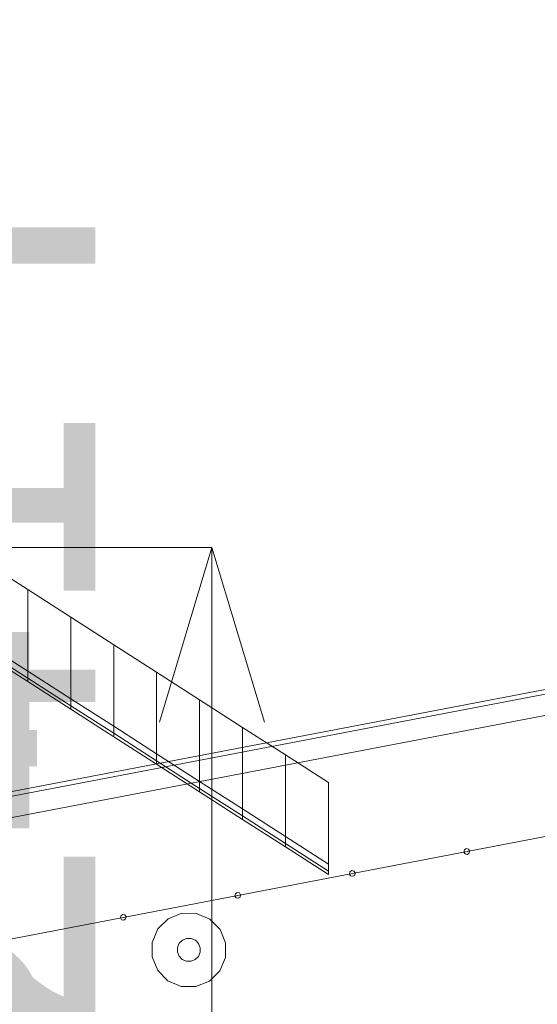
# Model space of a CAD drawing. Header units: millimetres. Extents: x -2233 to 65662, y -50530 to 6847.
# Tile 682 of 802: x 26985 to 27429, y 849 to 1694. Entities that reach past the tile are written whole.
import ezdxf

# ---------------------------------------------------------------- set-up
doc = ezdxf.new("R2010")
doc.units = ezdxf.units.MM
for name, color, linetype, lineweight in [('COTAS_P', 1, 'Continuous', 0), ('lateral_C03', 7, 'Continuous', 0), ('lateral_C05-C03', 7, 'Continuous', 0)]:
    doc.layers.add(name, color=color, linetype=linetype, lineweight=lineweight)
doc.dimstyles.new('R19_100', dxfattribs={"dimtxt": 250, "dimasz": 150, "dimexe": 150, "dimexo": 80, "dimgap": 100, "dimtad": 1, "dimtih": 1, "dimtoh": 1, "dimdsep": 46, "dimcen": 0.09, "dimadec": 0, "dimazin": 0, "dimtfac": 1, "dimtdec": 4, "dimtofl": 0, "dimtmove": 0, "dimatfit": 3, "dimfxl": 1, "dimtolj": 1, "dimtzin": 0, "dimarcsym": 0})

# ---------------------------------------------------------------- blocks, each defined once
blk = doc.blocks.new('DIM_R32_9')
at = {"layer": 'COTAS_P'}
for p, q in [((26750.07, 1241), (27150.07, 1241)), ((27150.07, 1241), (27105.07, 1091)), ((27150.07, 0), (27150.07, 1241)), ((27150.07, 1241), (27195.07, 1091)), ((27150.07, 0), (27105.07, 150)), ((27150.07, 0), (27195.07, 150)), ((26750.07, 0), (27150.07, 0))]:
    blk.add_line(p, q, dxfattribs=at)
blk.add_text('1241 P', height=250, rotation=90, dxfattribs=at).set_placement((27050.07, 620.5))
blk = doc.blocks.new('DIM_R32_10')
at = {"layer": 'COTAS_P'}
for p, q in [((40140.5, 4243.89), (39984.7, 4259.84)), ((26530.5, 1633.89), (40140.5, 4243.89)), ((40140.5, 4243.89), (40001.65, 4171.45)), ((40310, 3360), (40140.5, 4243.89)), ((26530.5, 1633.89), (26669.34, 1706.34)), ((26700, 750), (26530.5, 1633.89)), ((26530.5, 1633.89), (26686.29, 1617.95))]:
    blk.add_line(p, q, dxfattribs=at)
blk.add_text('13858 P', height=250, rotation=10.85586, dxfattribs=at).set_placement((33316.66, 3037.1))
blk = doc.blocks.new('DIM_R32_11')
at = {"layer": 'COTAS_P'}
for p, q in [((26700, 750), (27100, 750)), ((27100, 750), (27055, 600)), ((27100, 0), (27100, 750)), ((27100, 750), (27145, 600)), ((27100, 0), (27055, 150)), ((27100, 0), (27145, 150)), ((26700, 0), (27100, 0))]:
    blk.add_line(p, q, dxfattribs=at)
blk.add_text('750 P', height=250, rotation=90, dxfattribs=at).set_placement((27000, 375))

msp = doc.modelspace()

# ---------------------------------------------------------------- linework, layer by layer
at = {"layer": 'lateral_C03'}
for p, q in [((26559.602, 951.157), (40366.023, 3598.825)), ((26560.355, 947.229), (40366.776, 3594.897)), ((26691.419, 954.035), (40149.193, 3534.843)), ((26710.629, 853.861), (40168.403, 3434.668)), ((27366.57, 981.451), (27366.184, 979.577)), ((27368.168, 982.503), (27366.57, 981.451)), ((27370.042, 982.117), (27368.168, 982.503)), ((27371.094, 980.518), (27370.042, 982.117)), ((27370.708, 978.644), (27371.094, 980.518)), ((27366.184, 979.577), (27367.236, 977.979)), ((27367.236, 977.979), (27369.11, 977.592)), ((27369.11, 977.592), (27370.708, 978.644)), ((27269.958, 963.669), (27268.36, 962.617)), ((27271.832, 963.283), (27269.958, 963.669)), ((27272.884, 961.685), (27271.832, 963.283)), ((27268.36, 962.617), (27267.973, 960.743)), ((27267.973, 960.743), (27269.025, 959.145)), ((27269.025, 959.145), (27270.899, 958.758)), ((27270.899, 958.758), (27272.498, 959.811)), ((27272.498, 959.811), (27272.884, 961.685)), ((27170.149, 943.783), (27169.763, 941.909)), ((27169.763, 941.909), (27170.815, 940.311)), ((27171.747, 944.835), (27170.149, 943.783)), ((27170.815, 940.311), (27172.689, 939.925)), ((27173.621, 944.449), (27171.747, 944.835)), ((27172.689, 939.925), (27174.287, 940.977)), ((27174.673, 942.851), (27173.621, 944.449)), ((27174.287, 940.977), (27174.673, 942.851)), ((27071.939, 924.949), (27071.552, 923.075)), ((27071.552, 923.075), (27072.605, 921.477)), ((27073.537, 926.001), (27071.939, 924.949)), ((27072.605, 921.477), (27074.479, 921.091)), ((27075.411, 925.615), (27073.537, 926.001)), ((27074.479, 921.091), (27076.077, 922.143)), ((27076.463, 924.017), (27075.411, 925.615)), ((27076.077, 922.143), (27076.463, 924.017)), ((27112.675, 922.372), (27103.786, 913.604)), ((27124.243, 927.07), (27112.675, 922.372)), ((27136.728, 926.984), (27124.243, 927.07)), ((27148.231, 922.127), (27136.728, 926.984)), ((27156.999, 913.238), (27148.231, 922.127)), ((27103.786, 913.604), (27098.928, 902.102)), ((27161.697, 901.67), (27156.999, 913.238)), ((27128.386, 905.464), (27124.771, 903.996)), ((27132.288, 905.437), (27128.386, 905.464)), ((27135.883, 903.919), (27132.288, 905.437)), ((27098.928, 902.102), (27098.843, 889.616)), ((27120.476, 897.661), (27120.449, 893.76)), ((27121.994, 901.256), (27120.476, 897.661)), ((27124.771, 903.996), (27121.994, 901.256)), ((27138.623, 901.141), (27135.883, 903.919)), ((27140.091, 897.526), (27138.623, 901.141)), ((27140.064, 893.625), (27140.091, 897.526)), ((27161.611, 889.184), (27161.697, 901.67)), ((27098.843, 889.616), (27103.541, 878.048)), ((27120.449, 893.76), (27121.917, 890.145)), ((27121.917, 890.145), (27124.657, 887.367)), ((27124.657, 887.367), (27128.252, 885.849)), ((27132.153, 885.822), (27135.768, 887.29)), ((27135.768, 887.29), (27138.546, 890.03)), ((27138.546, 890.03), (27140.064, 893.625)), ((27156.754, 877.682), (27161.611, 889.184)), ((27128.252, 885.849), (27132.153, 885.822)), ((27103.541, 878.048), (27112.309, 869.159)), ((27147.865, 868.914), (27156.754, 877.682)), ((27112.309, 869.159), (27123.811, 864.301)), ((27123.811, 864.301), (27136.297, 864.216)), ((27136.297, 864.216), (27147.865, 868.914))]:
    msp.add_line(p, q, dxfattribs=at)
at = {"layer": 'lateral_C05-C03'}
for p, q in [((26992.134, 1204.787), (26955.3, 1228.43)), ((26992.134, 1134.787), (26992.134, 1204.787)), ((27028.967, 1181.145), (26992.134, 1204.787)), ((27028.967, 1111.145), (27028.967, 1181.145)), ((27065.8, 1157.502), (27028.967, 1181.145)), ((26955.3, 1158.43), (26992.134, 1134.787)), ((27065.8, 1087.502), (27065.8, 1157.502)), ((27102.634, 1133.86), (27065.8, 1157.502)), ((26955.3, 1152.43), (26992.134, 1128.787)), ((26955.3, 1149.43), (26992.134, 1125.787)), ((26992.134, 1128.787), (26992.134, 1134.787)), ((26992.134, 1134.787), (27028.967, 1111.145)), ((27102.634, 1063.86), (27102.634, 1133.86)), ((27139.467, 1110.217), (27102.634, 1133.86)), ((26992.134, 1125.787), (26992.134, 1128.787)), ((26992.134, 1128.787), (27028.967, 1105.145)), ((26992.134, 1125.787), (27028.967, 1102.145)), ((27028.967, 1105.145), (27028.967, 1111.145)), ((27028.967, 1111.145), (27065.8, 1087.502)), ((27139.467, 1040.217), (27139.467, 1110.217)), ((27176.3, 1086.575), (27139.467, 1110.217)), ((27028.967, 1102.145), (27028.967, 1105.145)), ((27028.967, 1105.145), (27065.8, 1081.502)), ((27028.967, 1102.145), (27065.8, 1078.502)), ((27065.8, 1081.502), (27065.8, 1087.502)), ((27065.8, 1087.502), (27102.634, 1063.86)), ((27065.8, 1078.502), (27065.8, 1081.502)), ((27065.8, 1081.502), (27102.634, 1057.86)), ((27176.3, 1016.575), (27176.3, 1086.575)), ((27213.134, 1062.932), (27176.3, 1086.575)), ((27065.8, 1078.502), (27102.634, 1054.86)), ((27102.634, 1057.86), (27102.634, 1063.86)), ((27102.634, 1063.86), (27139.467, 1040.217)), ((27102.634, 1054.86), (27102.634, 1057.86)), ((27102.634, 1057.86), (27139.467, 1034.217)), ((27213.134, 992.932), (27213.134, 1062.932)), ((27249.967, 1039.29), (27213.134, 1062.932)), ((27102.634, 1054.86), (27139.467, 1031.217)), ((27139.467, 1034.217), (27139.467, 1040.217)), ((27139.467, 1040.217), (27176.3, 1016.575)), ((27249.967, 969.29), (27249.967, 1039.29)), ((27139.467, 1031.217), (27139.467, 1034.217)), ((27139.467, 1034.217), (27176.3, 1010.575)), ((27139.467, 1031.217), (27176.3, 1007.575)), ((27176.3, 1010.575), (27176.3, 1016.575)), ((27176.3, 1016.575), (27213.134, 992.932)), ((27176.3, 1007.575), (27176.3, 1010.575)), ((27176.3, 1010.575), (27213.134, 986.932)), ((27176.3, 1007.575), (27213.134, 983.932)), ((27213.134, 986.932), (27213.134, 992.932)), ((27213.134, 992.932), (27249.967, 969.29)), ((27213.134, 983.932), (27213.134, 986.932)), ((27213.134, 986.932), (27249.967, 963.29)), ((27213.134, 983.932), (27249.967, 960.29)), ((27249.967, 963.29), (27249.967, 969.29)), ((27249.967, 960.29), (27249.967, 963.29))]:
    msp.add_line(p, q, dxfattribs=at)

# ---------------------------------------------------------------- dimensions: what is measured, and where the dimension line sits
at = {"layer": 'COTAS_P'}
for p1, p2, distance, picture, middle in [((26700, 750), (40310, 3360), 900, 'DIM_R32_10', (33335.495, 2938.894)), ((26750.067, 0), (26750.067, 1241), -400, 'DIM_R32_9', (27150.067, 620.5)), ((26700, 0), (26700, 750), -400, 'DIM_R32_11', (27100, 375))]:
    dim = msp.add_aligned_dim(p1=p1, p2=p2, distance=distance, text='<> P', dimstyle='R19_100', dxfattribs=at)
    dim.commit()
    dim.dimension.update_dxf_attribs({"geometry": picture, "text_midpoint": middle})

doc.saveas('drawing.dxf')
